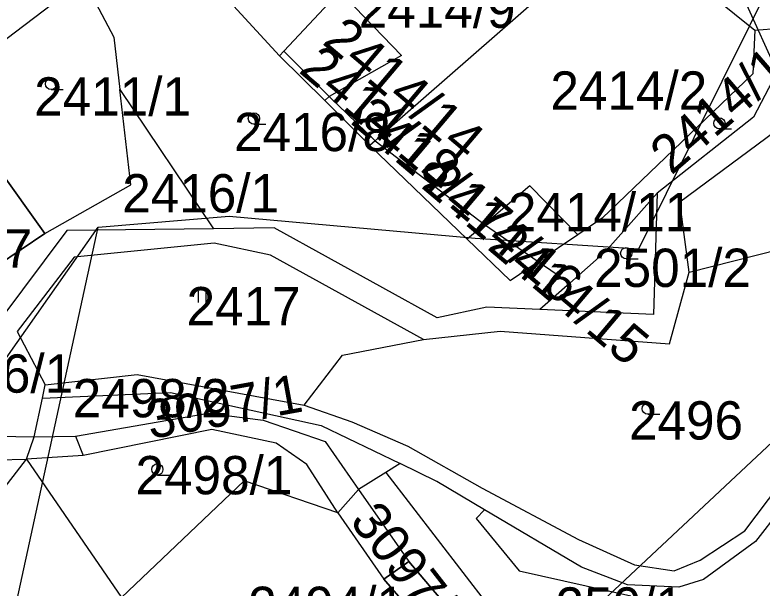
# Model space of a CAD drawing. Extents: x -564810 to -550519, y -1045831 to -1034011.
# Drawn here: x -552716.3 to -552616.9, y -1036586.2 to -1036509.9 of the extents above; entities that cross this region are included whole.
import ezdxf

# ---------------------------------------------------------------- set-up
doc = ezdxf.new("R2010")
doc.units = 0
for name, color, linetype in [('KN stav', 7, 'Continuous'), ('Parcelní čísla', 7, 'Continuous'), ('STG', 7, 'Continuous'), ('Vrstva 14', 7, 'Continuous'), ('Vrstva 22', 7, 'Continuous'), ('Vrstva 33', 7, 'Continuous'), ('Vrstva 4', 7, 'Continuous'), ('zamokř ploch', 7, 'Continuous')]:
    doc.layers.add(name, color=color, linetype=linetype)

msp = doc.modelspace()

# ---------------------------------------------------------------- linework, layer by layer
at = {"layer": 'KN stav'}
for p, q in [((-552697.33, -1036497.64), (-552681.05, -1036515.32)), ((-552635.34, -1036497.73), (-552667.5, -1036525.91)), ((-552635.34, -1036497.73), (-552617.83, -1036511.94)), ((-552707.12, -1036505.26), (-552726.11, -1036519.72)), ((-552707.12, -1036505.26), (-552703.09, -1036512.84)), ((-552673.05, -1036506.75), (-552680.48, -1036514.7)), ((-552673.05, -1036506.75), (-552664.86, -1036515.28)), ((-552617.83, -1036511.94), (-552618.11, -1036517.74)), ((-552611.75, -1036511.45), (-552618.02, -1036523.5)), ((-552617.83, -1036511.94), (-552611.75, -1036511.45)), ((-552703.09, -1036512.84), (-552702.3, -1036519.84)), ((-552680.48, -1036514.7), (-552681.05, -1036515.32)), ((-552680.48, -1036514.7), (-552674.47, -1036520.75)), ((-552681.05, -1036515.32), (-552675.05, -1036521.29)), ((-552664.86, -1036515.28), (-552674.47, -1036520.75)), ((-552618.11, -1036517.74), (-552638.13, -1036536.94)), ((-552726.11, -1036519.72), (-552712.29, -1036538.98)), ((-552712.29, -1036538.98), (-552726.11, -1036519.72)), ((-552700.86, -1036532.52), (-552702.3, -1036519.84)), ((-552702.3, -1036519.84), (-552689.83, -1036538.39)), ((-552674.47, -1036520.75), (-552675.05, -1036521.29)), ((-552674.47, -1036520.75), (-552668.35, -1036526.65)), ((-552675.05, -1036521.29), (-552669.05, -1036527.26)), ((-552618.02, -1036523.5), (-552630.81, -1036533.64)), ((-552627.8, -1036534.76), (-552615.17, -1036525.4)), ((-552668.35, -1036526.65), (-552669.05, -1036527.26)), ((-552667.5, -1036525.91), (-552668.35, -1036526.65)), ((-552668.35, -1036526.65), (-552653.8, -1036537.79)), ((-552669.05, -1036527.26), (-552656.1, -1036539.75)), ((-552712.29, -1036538.98), (-552700.86, -1036532.52)), ((-552647.79, -1036532.64), (-552653.8, -1036537.79)), ((-552641.4, -1036539.16), (-552647.79, -1036532.64)), ((-552630.81, -1036533.64), (-552637.73, -1036541.42)), ((-552630.81, -1036533.64), (-552631.34, -1036549.77)), ((-552626.58, -1036544.16), (-552627.8, -1036534.76)), ((-552653.8, -1036537.79), (-552656.1, -1036539.75)), ((-552653.8, -1036537.79), (-552646.64, -1036542.73)), ((-552638.13, -1036536.94), (-552641.4, -1036539.16)), ((-552709.362, -1036538.609), (-552718.332, -1036550.543)), ((-552689.83, -1036538.39), (-552709.362, -1036538.609)), ((-552681.77, -1036538.23), (-552689.83, -1036538.39)), ((-552660.09, -1036550.22), (-552681.77, -1036538.23)), ((-552728.7, -1036550.04), (-552712.29, -1036538.98)), ((-552712.29, -1036538.98), (-552728.7, -1036550.04)), ((-552656.1, -1036539.75), (-552650.38, -1036545.27)), ((-552641.4, -1036539.16), (-552646.64, -1036542.73)), ((-552689.747, -1036540.287), (-552708.376, -1036542.161)), ((-552682.256, -1036541.865), (-552689.747, -1036540.287)), ((-552626.58, -1036544.16), (-552612.265, -1036540.486)), ((-552637.73, -1036541.42), (-552642.47, -1036545.61)), ((-552708.376, -1036542.161), (-552715.966, -1036552.024)), ((-552661.92, -1036553.1), (-552682.256, -1036541.865)), ((-552650.38, -1036545.27), (-552646.64, -1036542.73)), ((-552646.64, -1036542.73), (-552642.47, -1036545.61)), ((-552629.17, -1036553.68), (-552626.58, -1036544.16)), ((-552642.47, -1036545.61), (-552646.44, -1036549.12)), ((-552653.51, -1036548.81), (-552660.09, -1036550.22)), ((-552646.44, -1036549.12), (-552653.51, -1036548.81)), ((-552631.34, -1036549.77), (-552646.44, -1036549.12)), ((-552715.966, -1036552.024), (-552712.22, -1036559.16)), ((-552661.92, -1036553.1), (-552651.72, -1036552.02)), ((-552651.72, -1036552.02), (-552629.17, -1036553.68)), ((-552672.695, -1036555.18), (-552661.92, -1036553.1)), ((-552619.15, -1036578.6), (-552600.75, -1036554)), ((-552677.81, -1036561.84), (-552672.695, -1036555.18)), ((-552599.2, -1036556.02), (-552617.768, -1036579.991)), ((-552712.22, -1036559.16), (-552700.02, -1036557.77)), ((-552700.02, -1036557.77), (-552677.81, -1036561.84)), ((-552712.6, -1036560.92), (-552712.22, -1036559.16)), ((-552712.6, -1036560.92), (-552695.57, -1036560.18)), ((-552695.57, -1036560.18), (-552675.51, -1036564.57)), ((-552713.7, -1036566.09), (-552712.6, -1036560.92)), ((-552677.81, -1036561.84), (-552671.43, -1036564.06)), ((-552708.2, -1036565.99), (-552690.58, -1036562.93)), ((-552690.58, -1036562.93), (-552683.25, -1036563.85)), ((-552683.25, -1036563.85), (-552675, -1036566.71)), ((-552675.51, -1036564.57), (-552665.01, -1036569.64)), ((-552671.43, -1036564.06), (-552664, -1036567.32)), ((-552690.07, -1036565.07), (-552707.18, -1036568.54)), ((-552681.52, -1036566.91), (-552690.07, -1036565.07)), ((-552714.72, -1036569.05), (-552713.7, -1036566.09)), ((-552713.7, -1036566.09), (-552708.2, -1036565.99)), ((-552677.44, -1036569.76), (-552681.52, -1036566.91)), ((-552675, -1036566.71), (-552670.58, -1036573.09)), ((-552664, -1036567.32), (-552654.12, -1036572.92)), ((-552707.18, -1036568.54), (-552714.72, -1036569.05)), ((-552726.19, -1036583.89), (-552714.72, -1036569.05)), ((-552714.72, -1036569.05), (-552702.07, -1036587.48)), ((-552673.3, -1036576.19), (-552677.44, -1036569.76)), ((-552665.01, -1036569.64), (-552666.93, -1036570.83)), ((-552660.13, -1036572), (-552665.01, -1036569.64)), ((-552666.93, -1036570.83), (-552670.58, -1036573.09)), ((-552666.93, -1036570.83), (-552636.89, -1036609.78)), ((-552685.75, -1036571.91), (-552702.07, -1036587.48)), ((-552673.3, -1036576.19), (-552685.75, -1036571.91)), ((-552653.81, -1036575.77), (-552660.13, -1036572)), ((-552670.58, -1036573.09), (-552673.3, -1036576.19)), ((-552670.58, -1036573.09), (-552663.88, -1036582.67)), ((-552654.12, -1036572.92), (-552641.28, -1036579.75)), ((-552673.3, -1036576.19), (-552667.19, -1036585.02)), ((-552653.81, -1036575.77), (-552654.89, -1036576.93)), ((-552640.88, -1036583.42), (-552653.81, -1036575.77)), ((-552654.89, -1036576.93), (-552649.181, -1036583.911)), ((-552625.09, -1036582.5), (-552619.15, -1036578.6)), ((-552641.28, -1036579.75), (-552633.85, -1036583.11)), ((-552617.768, -1036579.991), (-552624.68, -1036585.05)), ((-552628.55, -1036583.93), (-552625.09, -1036582.5)), ((-552663.88, -1036582.67), (-552667.19, -1036585.02)), ((-552667.19, -1036585.02), (-552663.88, -1036582.67)), ((-552639.06, -1036611.61), (-552663.88, -1036582.67)), ((-552663.88, -1036582.67), (-552639.06, -1036611.61)), ((-552634.77, -1036585.76), (-552640.88, -1036583.42)), ((-552633.85, -1036583.11), (-552628.55, -1036583.93)), ((-552649.181, -1036583.911), (-552634.32, -1036587.229)), ((-552667.19, -1036585.02), (-552653.58, -1036600.65)), ((-552653.58, -1036600.65), (-552667.19, -1036585.02)), ((-552624.68, -1036585.05), (-552627.94, -1036586.07)), ((-552627.94, -1036586.07), (-552634.77, -1036585.76))]:
    msp.add_line(p, q, dxfattribs=at)
at = {"layer": 'STG'}
msp.add_lwpolyline([(-553086.826, -1037509.034), (-553102.442, -1037299.548), (-553086.826, -1037209.506), (-553071.211, -1037131.409), (-553050.084, -1037031.26), (-553047.329, -1036952.243), (-553054.677, -1036883.334), (-553078.559, -1036837.394), (-553119.894, -1036809.83), (-553157.555, -1036794.21), (-553196.134, -1036789.616), (-553152.962, -1036760.215), (-553125.406, -1036746.433), (-553070.293, -1036720.707), (-552977.519, -1036697.737), (-552896.687, -1036677.523), (-552848.004, -1036668.335), (-552776.357, -1036649.959), (-552684.502, -1036608.614), (-552638.574, -1036588.4), (-552609.181, -1036560.836), (-552571.52, -1036514.896), (-552546.72, -1036489.17)], dxfattribs=at)
at = {"layer": 'Vrstva 14'}
msp.add_lwpolyline([(-551754.89, -1038428.383), (-553519.593, -1034507.166), (-553502.095, -1034572.438)], dxfattribs=at)
at = {"layer": 'Vrstva 33'}
for points in [[(-552896.638, -1036832.019), (-552870.119, -1036811.158), (-552837.425, -1036779.176), (-552809.089, -1036744.286), (-552783.66, -1036724.66), (-552767.676, -1036700.674), (-552758.233, -1036681.339), (-552737.164, -1036648.63), (-552719, -1036601.383), (-552705.196, -1036538.145), (-552687.758, -1036536.692), (-552655.064, -1036539.599), (-552633.268, -1036541.053), (-552585.316, -1036444.379), (-552563.522, -1036392.481), (-552511.938, -1036348.141), (-552488.688, -1036314.705), (-552549.718, -1036441.908)], [(-553163.916, -1036709.853), (-553122.954, -1036708.793), (-553110.595, -1036706.32), (-553092.94, -1036699.608), (-553080.228, -1036692.189), (-553043.857, -1036658.982), (-553030.085, -1036653.329), (-553007.486, -1036643.791), (-552973.94, -1036640.965), (-552948.869, -1036641.318), (-552923.797, -1036642.378), (-552896.113, -1036644.497), (-552848.443, -1036640.258), (-552837.849, -1036639.905), (-552831.14, -1036643.438), (-552817.016, -1036631.426), (-552737.212, -1036583.841), (-552724.5, -1036572.89), (-552717.437, -1036555.58), (-552705.196, -1036538.145)]]:
    msp.add_lwpolyline(points, dxfattribs=at)
at = {"layer": 'Vrstva 4'}
for p, q in [((-552718.991, -1036565.986), (-552713.701, -1036566.086)), ((-552708.201, -1036565.986), (-552707.181, -1036568.536)), ((-552719.501, -1036569.146), (-552714.721, -1036569.046))]:
    msp.add_line(p, q, dxfattribs=at)
at = {"layer": 'zamokř ploch'}
for p, q in [((-552711.44, -1036519.832), (-552709.84, -1036519.832)), ((-552684.48, -1036524.431), (-552682.88, -1036524.431)), ((-552622.546, -1036525.075), (-552620.946, -1036525.075)), ((-552634.942, -1036542.374), (-552633.342, -1036542.374)), ((-552691.878, -1036546.695), (-552691.878, -1036548.195)), ((-552690.878, -1036546.695), (-552690.878, -1036548.195)), ((-552632.076, -1036563.07), (-552630.476, -1036563.07)), ((-552697.318, -1036571.156), (-552695.718, -1036571.156))]:
    msp.add_line(p, q, dxfattribs=at)
for centre in [(-552711.44, -1036519.082), (-552684.48, -1036523.681), (-552622.546, -1036524.325), (-552634.942, -1036541.624), (-552632.076, -1036562.32), (-552697.318, -1036570.406)]:
    msp.add_circle(centre, 0.75, dxfattribs=at)

# ---------------------------------------------------------------- texts
at = {"layer": 'Parcelní čísla'}
for s, p in [('2414/9', (-552670.53, -1036511.61)), ('2411/1', (-552713.7, -1036523.3)), ('2414/2', (-552645.03, -1036522.51)), ('2416/8', (-552687.12, -1036528.03)), ('2416/1', (-552701.99, -1036536.19)), ('2414/11', (-552650.69, -1036538.69)), ('2411/7', (-552734.84, -1036543.54)), ('2501/2', (-552639.22, -1036546.11)), ('2417', (-552693.43, -1036551.22)), ('2416/1', (-552729.38, -1036560.19)), ('2498/2', (-552708.58, -1036563.47)), ('2496', (-552634.58, -1036566.43)), ('2498/1', (-552700.22, -1036573.72)), ('2494/1', (-552685.23, -1036591.12))]:
    msp.add_text(s, height=5.1, dxfattribs=at).set_placement(p)
for s, rotation, p in [('2414/14', 319.84778, (-552675.52, -1036513.65)), ('2414/18', 319.84778, (-552678.65, -1036517.44)), ('2414/1', 40.83953, (-552628.94, -1036531.31)), ('2414/17', 319.84778, (-552671.78, -1036524.23)), ('2414/16', 319.84778, (-552662.38, -1036532.78)), ('2414/15', 319.84778, (-552653.58, -1036540.97)), ('3097/1', 10.29835, (-552698.25, -1036566.38)), ('3097/3', 307.8459, (-552671.85, -1036577.33))]:
    msp.add_text(s, height=5.1, rotation=rotation, dxfattribs=at).set_placement(p)
at = {"layer": 'Vrstva 22'}
msp.add_text('.250/1', height=5.1, dxfattribs=at).set_placement((-552646.25, -1036591.21))

doc.saveas('drawing.dxf')
